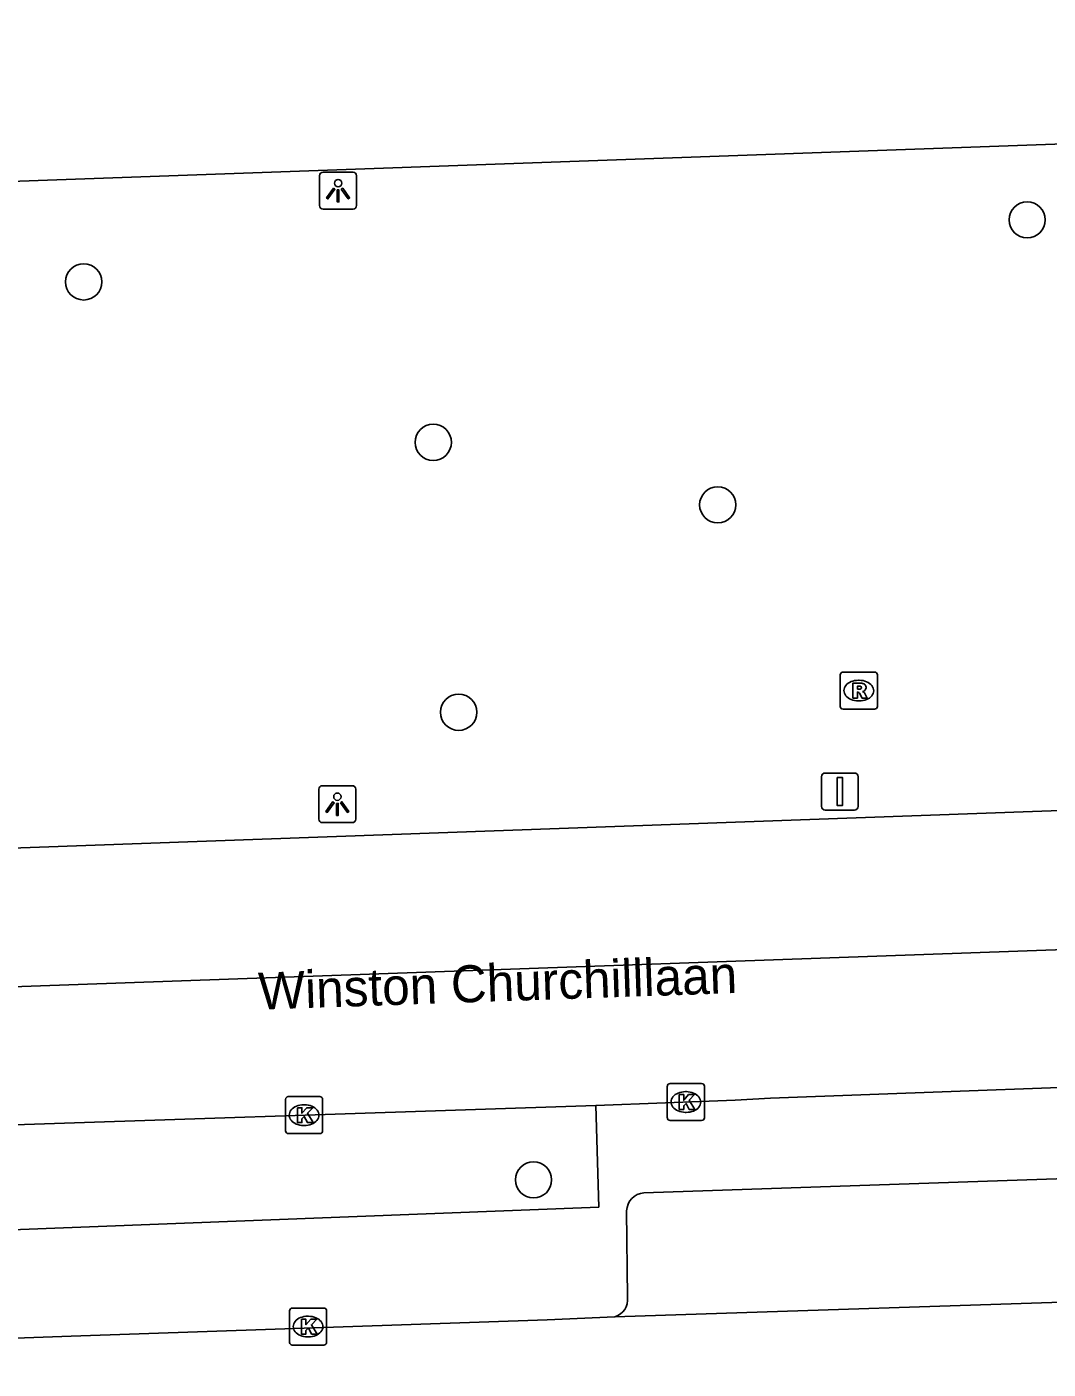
# Model space of a CAD drawing. Extents: x 161084 to 161928, y 385355 to 386522.
# Drawn here: x 161639.05 to 161666.62, y 386480.53 to 386516.78 of the extents above; entities that cross this region are included whole.
import ezdxf

# ---------------------------------------------------------------- set-up
doc = ezdxf.new("R2010")
doc.units = 0
for name, color, linetype in [('IMGEO_Berm_groen', 7, 'Continuous'), ('IMGEO_Boom', 7, 'Continuous'), ('IMGEO_Kolk', 7, 'Continuous'), ('IMGEO_Lichtpunt', 7, 'Continuous'), ('IMGEO_Openbare_ruimte_label', 7, 'Continuous'), ('IMGEO_OVBaan_gesloten', 7, 'Continuous'), ('IMGEO_Rijbaan_lokaal_open', 7, 'Continuous'), ('IMGEO_Rijbaan_regionaal_gesloten', 7, 'Continuous'), ('IMGEO_Rioolput', 7, 'Continuous'), ('IMGEO_Verkeersbordpaal', 7, 'Continuous'), ('IMGEO_Voetpad_open', 7, 'Continuous')]:
    doc.layers.add(name, color=color, linetype=linetype)

msp = doc.modelspace()

# ---------------------------------------------------------------- linework, layer by layer
at = {"layer": 'IMGEO_Berm_groen'}
msp.add_lwpolyline([(161654.406, 386487.653), (161654.486, 386484.906), (161636.068, 386484.191)], dxfattribs=at)
at = {"layer": 'IMGEO_Boom'}
for centre in [(161666.054, 386511.564), (161640.582, 386509.889), (161650.02, 386505.557), (161657.699, 386503.87), (161650.706, 386498.268), (161652.727, 386485.643)]:
    msp.add_circle(centre, 0.489, dxfattribs=at)
at = {"layer": 'IMGEO_Kolk'}
for p, q in [((161656.339, 386487.319), (161656.339, 386488.171)), ((161656.414, 386488.245), (161657.266, 386488.245)), ((161656.827, 386488.025), (161656.852, 386488.025)), ((161657.34, 386488.171), (161657.34, 386487.319)), ((161646.031, 386486.965), (161646.031, 386487.817)), ((161646.106, 386487.891), (161646.958, 386487.891)), ((161646.519, 386487.671), (161646.544, 386487.671)), ((161647.032, 386487.817), (161647.032, 386486.965)), ((161657.266, 386487.245), (161656.414, 386487.245)), ((161656.85, 386487.465), (161656.825, 386487.465)), ((161646.958, 386486.891), (161646.106, 386486.891)), ((161646.542, 386487.111), (161646.517, 386487.111)), ((161646.14, 386481.255), (161646.14, 386482.107)), ((161646.215, 386482.181), (161647.067, 386482.181)), ((161647.141, 386482.107), (161647.141, 386481.255)), ((161646.628, 386481.961), (161646.653, 386481.961)), ((161646.651, 386481.401), (161646.626, 386481.401)), ((161647.067, 386481.181), (161646.215, 386481.181))]:
    msp.add_line(p, q, dxfattribs=at)
for points in [[(161656.339, 386487.319), (161656.339, 386488.171)], [(161656.414, 386488.245), (161657.266, 386488.245)], [(161656.66, 386487.945), (161656.783, 386487.945), (161656.783, 386487.794), (161656.913, 386487.945), (161657.077, 386487.945), (161656.931, 386487.794), (161657.084, 386487.545), (161656.932, 386487.545), (161656.847, 386487.709), (161656.783, 386487.642), (161656.783, 386487.545), (161656.66, 386487.545), (161656.66, 386487.945)], [(161657.34, 386488.171), (161657.34, 386487.319)], [(161646.031, 386486.965), (161646.031, 386487.817)], [(161646.106, 386487.891), (161646.958, 386487.891)], [(161646.352, 386487.591), (161646.475, 386487.591), (161646.475, 386487.44), (161646.605, 386487.591), (161646.769, 386487.591), (161646.623, 386487.44), (161646.776, 386487.191), (161646.624, 386487.191), (161646.539, 386487.355), (161646.475, 386487.288), (161646.475, 386487.191), (161646.352, 386487.191), (161646.352, 386487.591)], [(161647.032, 386487.817), (161647.032, 386486.965)], [(161657.266, 386487.245), (161656.414, 386487.245)], [(161646.958, 386486.891), (161646.106, 386486.891)], [(161646.14, 386481.255), (161646.14, 386482.107)], [(161646.215, 386482.181), (161647.067, 386482.181)], [(161647.141, 386482.107), (161647.141, 386481.255)], [(161646.461, 386481.881), (161646.584, 386481.881), (161646.584, 386481.73), (161646.714, 386481.881), (161646.878, 386481.881), (161646.732, 386481.73), (161646.885, 386481.481), (161646.733, 386481.481), (161646.648, 386481.645), (161646.584, 386481.578), (161646.584, 386481.481), (161646.461, 386481.481), (161646.461, 386481.881)], [(161647.067, 386481.181), (161646.215, 386481.181)]]:
    msp.add_lwpolyline(points, dxfattribs=at)
for centre, start, end in [((161656.416, 386488.169), 91.552, 178.448), ((161656.416, 386488.169), 91.552, 178.448), ((161657.264, 386488.169), 1.552, 88.448), ((161657.264, 386488.169), 1.552, 88.448), ((161646.108, 386487.815), 91.552, 178.448), ((161646.108, 386487.815), 91.552, 178.448), ((161646.956, 386487.815), 1.552, 88.448), ((161646.956, 386487.815), 1.552, 88.448), ((161656.416, 386487.321), 181.552, 268.448), ((161656.416, 386487.321), 181.552, 268.448), ((161657.264, 386487.321), 271.552, 358.448), ((161657.264, 386487.321), 271.552, 358.448), ((161646.108, 386486.967), 181.552, 268.448), ((161646.108, 386486.967), 181.552, 268.448), ((161646.956, 386486.967), 271.552, 358.448), ((161646.956, 386486.967), 271.552, 358.448), ((161646.217, 386482.105), 91.552, 178.448), ((161646.217, 386482.105), 91.552, 178.448), ((161647.065, 386482.105), 1.552, 88.448), ((161647.065, 386482.105), 1.552, 88.448), ((161646.217, 386481.257), 181.552, 268.448), ((161646.217, 386481.257), 181.552, 268.448), ((161647.065, 386481.257), 271.552, 358.448), ((161647.065, 386481.257), 271.552, 358.448)]:
    msp.add_arc(centre, 0.0765, start, end, dxfattribs=at)
for centre, major_axis, ratio, start_param, end_param in [((161656.826, 386487.745), (-0.387, 0.002), 0.722429, 4.712389, 7.853982), ((161656.851, 386487.745), (-0.39, 0.002), 0.717154, 1.570796, 4.712389), ((161646.518, 386487.391), (-0.387, 0.002), 0.722429, 4.712389, 7.853982), ((161646.543, 386487.391), (-0.39, 0.002), 0.717154, 1.570796, 4.712389), ((161646.627, 386481.681), (-0.387, 0.002), 0.722429, 4.712389, 7.853982), ((161646.652, 386481.681), (-0.39, 0.002), 0.717154, 1.570796, 4.712389)]:
    msp.add_ellipse(centre, major_axis=major_axis, ratio=ratio, start_param=start_param, end_param=end_param, dxfattribs=at)
at = {"layer": 'IMGEO_Lichtpunt'}
for p, q in [((161646.952, 386512.757), (161646.952, 386511.95)), ((161646.952, 386512.757), (161646.952, 386511.95)), ((161647.854, 386512.852), (161647.046, 386512.852)), ((161647.854, 386512.852), (161647.046, 386512.852)), ((161647.948, 386511.95), (161647.948, 386512.757)), ((161647.948, 386511.95), (161647.948, 386512.757)), ((161647.046, 386511.856), (161647.854, 386511.856)), ((161647.046, 386511.856), (161647.854, 386511.856)), ((161647.834, 386496.286), (161647.026, 386496.286)), ((161647.834, 386496.286), (161647.026, 386496.286)), ((161646.932, 386496.191), (161646.932, 386495.384)), ((161646.932, 386496.191), (161646.932, 386495.384)), ((161647.928, 386495.384), (161647.928, 386496.191)), ((161647.928, 386495.384), (161647.928, 386496.191)), ((161647.026, 386495.29), (161647.834, 386495.29)), ((161647.026, 386495.29), (161647.834, 386495.29))]:
    msp.add_line(p, q, dxfattribs=at)
for points in [[(161647.326, 386512.421), (161647.365, 386512.393), (161647.177, 386512.131), (161647.139, 386512.158), (161647.326, 386512.421)], [(161647.428, 386512.373), (161647.475, 386512.373), (161647.475, 386512.051), (161647.428, 386512.051), (161647.428, 386512.373)], [(161647.538, 386512.393), (161647.576, 386512.42), (161647.763, 386512.158), (161647.724, 386512.13), (161647.538, 386512.393)], [(161647.306, 386495.855), (161647.345, 386495.827), (161647.157, 386495.565), (161647.119, 386495.592), (161647.306, 386495.855)], [(161647.408, 386495.807), (161647.455, 386495.807), (161647.455, 386495.485), (161647.408, 386495.485), (161647.408, 386495.807)], [(161647.518, 386495.827), (161647.556, 386495.854), (161647.743, 386495.592), (161647.704, 386495.564), (161647.518, 386495.827)]]:
    msp.add_lwpolyline(points, dxfattribs=at)
for centre in [(161647.451, 386512.555), (161647.431, 386495.989)]:
    msp.add_circle(centre, 0.0994, dxfattribs=at)
for centre, start, end in [((161647.046, 386512.757), 90, 180), ((161647.046, 386512.757), 90, 180), ((161647.854, 386512.757), 0, 90), ((161647.854, 386512.757), 0, 90), ((161647.046, 386511.95), 180, 270), ((161647.046, 386511.95), 180, 270), ((161647.854, 386511.95), 270, 0), ((161647.854, 386511.95), 270, 360), ((161647.026, 386496.191), 90, 180), ((161647.026, 386496.191), 90, 180), ((161647.834, 386496.191), 0, 90), ((161647.834, 386496.191), 0, 90), ((161647.026, 386495.384), 180, 270), ((161647.026, 386495.384), 180, 270), ((161647.834, 386495.384), 270, 0), ((161647.834, 386495.384), 270, 360)]:
    msp.add_arc(centre, 0.0946, start, end, dxfattribs=at)
at = {"layer": 'IMGEO_OVBaan_gesloten'}
for points in [[(161635.871, 386494.504), (161716.318, 386497.389), (161769.346, 386499.291)], [(161869.118, 386498.87), (161783, 386495.974), (161632.308, 386490.629), (161540.956, 386487.327), (161514.225, 386486.399)], [(161654.406, 386487.653), (161658.174, 386487.796), (161659.129, 386487.846), (161671.804, 386488.32)], [(161636.001, 386487.041), (161654.406, 386487.653)]]:
    msp.add_lwpolyline(points, dxfattribs=at)
at = {"layer": 'IMGEO_Rijbaan_lokaal_open'}
for points in [[(161669.183, 386482.417), (161654.926, 386481.945)], [(161654.926, 386481.945), (161653.096, 386481.862), (161640.245, 386481.424), (161616.751, 386480.587), (161615.046, 386480.532)]]:
    msp.add_lwpolyline(points, dxfattribs=at)
at = {"layer": 'IMGEO_Rijbaan_regionaal_gesloten'}
msp.add_lwpolyline([(161613.668, 386511.71), (161715.639, 386515.35), (161755.586, 386516.776)], dxfattribs=at)
at = {"layer": 'IMGEO_Rioolput'}
for p, q in [((161661.008, 386498.427), (161661.008, 386499.279)), ((161661.083, 386499.353), (161661.935, 386499.353)), ((161661.496, 386499.133), (161661.521, 386499.133)), ((161662.009, 386499.279), (161662.009, 386498.427)), ((161661.519, 386498.573), (161661.494, 386498.573)), ((161661.935, 386498.353), (161661.083, 386498.353))]:
    msp.add_line(p, q, dxfattribs=at)
for points in [[(161661.008, 386498.427), (161661.008, 386499.279)], [(161661.083, 386499.353), (161661.935, 386499.353)], [(161662.009, 386499.279), (161662.009, 386498.427)], [(161661.597, 386499.051), (161661.345, 386499.053), (161661.345, 386498.653)], [(161661.345, 386498.653), (161661.469, 386498.653), (161661.469, 386498.815), (161661.48, 386498.815)], [(161661.523, 386498.972), (161661.469, 386498.972), (161661.469, 386498.891)], [(161661.469, 386498.891), (161661.521, 386498.891)], [(161661.527, 386498.786), (161661.598, 386498.653), (161661.738, 386498.653), (161661.673, 386498.779)], [(161661.935, 386498.353), (161661.083, 386498.353)]]:
    msp.add_lwpolyline(points, dxfattribs=at)
for centre, radius, start, end in [((161661.085, 386499.277), 0.0765, 91.552, 178.448), ((161661.085, 386499.277), 0.0765, 91.552, 178.448), ((161661.933, 386499.277), 0.0765, 1.552, 88.448), ((161661.933, 386499.277), 0.0765, 1.552, 88.448), ((161661.479, 386498.762), 0.0533, 26.0293, 88.6989), ((161661.505, 386499.08), 0.19, 274.7715, 282.9687), ((161661.529, 386498.876), 0.0964, 77.0061, 93.1865), ((161661.543, 386498.933), 0.0378, 276.6634, 79.6772), ((161661.596, 386498.941), 0.109, 350.3612, 89.416), ((161661.594, 386498.941), 0.112, 277.5842, 350.9817), ((161661.578, 386498.726), 0.108, 29.5134, 73.7905), ((161661.085, 386498.429), 0.0765, 181.552, 268.448), ((161661.085, 386498.429), 0.0765, 181.552, 268.448), ((161661.933, 386498.429), 0.0765, 271.552, 358.448), ((161661.933, 386498.429), 0.0765, 271.552, 358.448)]:
    msp.add_arc(centre, radius, start, end, dxfattribs=at)
for centre, major_axis, ratio, start_param, end_param in [((161661.495, 386498.853), (-0.387, 0.002), 0.722429, 4.712389, 7.853982), ((161661.52, 386498.853), (-0.39, 0.002), 0.717154, 1.570796, 4.712389)]:
    msp.add_ellipse(centre, major_axis=major_axis, ratio=ratio, start_param=start_param, end_param=end_param, dxfattribs=at)
at = {"layer": 'IMGEO_Verkeersbordpaal'}
for p, q in [((161660.601, 386496.628), (161661.391, 386496.628)), ((161661.391, 386496.628), (161660.601, 386496.628)), ((161660.501, 386495.728), (161660.501, 386496.528)), ((161660.501, 386496.528), (161660.501, 386495.728)), ((161661.491, 386496.528), (161661.491, 386495.728)), ((161661.491, 386495.728), (161661.491, 386496.528)), ((161661.391, 386495.628), (161660.601, 386495.628)), ((161660.601, 386495.628), (161661.391, 386495.628))]:
    msp.add_line(p, q, dxfattribs=at)
msp.add_lwpolyline([(161660.921, 386496.503), (161661.071, 386496.503), (161661.071, 386495.753), (161660.921, 386495.753), (161660.921, 386496.503)], dxfattribs=at)
for centre, start, end in [((161660.601, 386496.528), 90, 180), ((161660.601, 386496.528), 90, 180), ((161661.391, 386496.528), 0, 90), ((161661.391, 386496.528), 360, 90), ((161660.601, 386495.728), 180, 270), ((161660.601, 386495.728), 180, 270), ((161661.391, 386495.728), 270, 0), ((161661.391, 386495.728), 270, 0)]:
    msp.add_arc(centre, 0.1, start, end, dxfattribs=at)
at = {"layer": 'IMGEO_Voetpad_open'}
for points in [[(161655.706, 386485.29), (161668.171, 386485.717)], [(161655.266, 386482.468), (161655.241, 386484.804)]]:
    msp.add_lwpolyline(points, dxfattribs=at)
for centre, radius, start, end in [((161655.734, 386484.798), 0.493, 93.2271, 179.3029), ((161654.775, 386482.415), 0.494, 287.8101, 6.1345)]:
    msp.add_arc(centre, radius, start, end, dxfattribs=at)

# ---------------------------------------------------------------- texts
at = {"layer": 'IMGEO_Openbare_ruimte_label'}
msp.add_text('Winston Churchilllaan', height=1, rotation=2.0065, dxfattribs=at).set_placement((161645.315, 386490.238))

doc.saveas('drawing.dxf')
